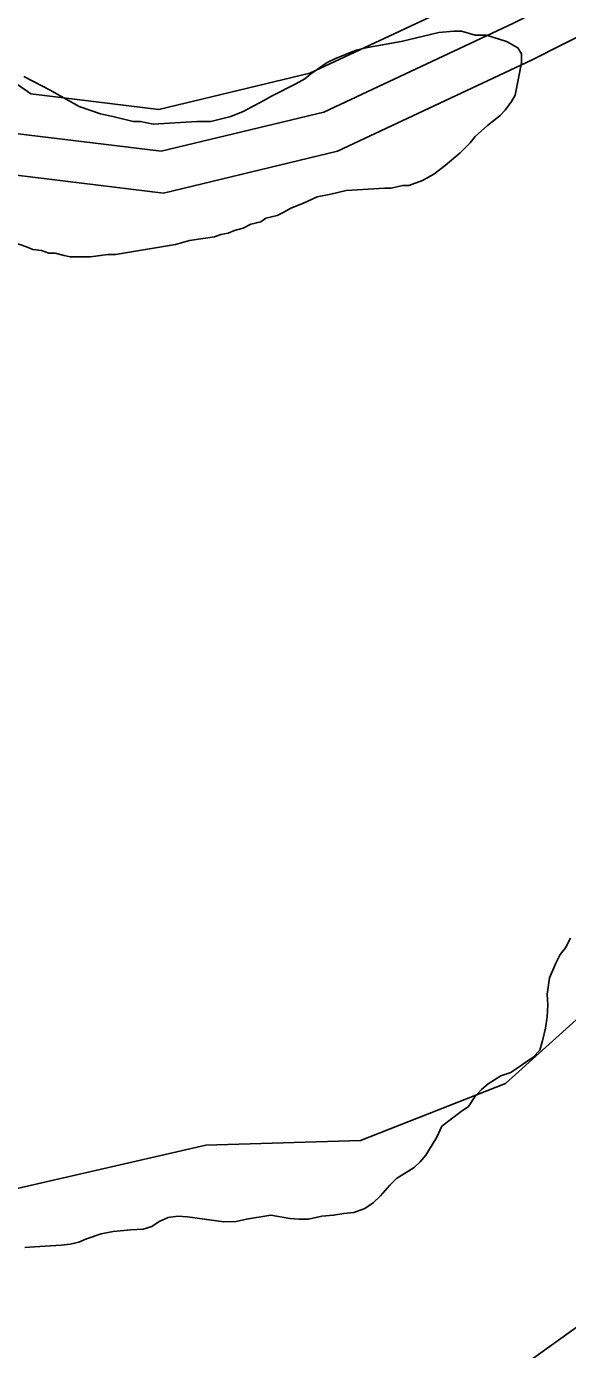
# Model space of a CAD drawing. Extents: x 3177385 to 3215275, y 903885 to 929304.
# Drawn here: x 3201391.1 to 3201588.2, y 922963.7 to 923445.6 of the extents above; entities that cross this region are included whole.
import ezdxf

# ---------------------------------------------------------------- set-up
doc = ezdxf.new("R2010")
doc.units = 0
for name, color, linetype in [('V-BORW-LINE', 7, 'Continuous'), ('V-ROAD-CNTR', 7, 'Continuous'), ('V-SITE-VEGE', 7, 'Continuous'), ('V-TOPO-SHOR', 7, 'Continuous')]:
    doc.layers.add(name, color=color, linetype=linetype)

msp = doc.modelspace()

# ---------------------------------------------------------------- linework, layer by layer
at = {"layer": 'V-BORW-LINE'}
for points in [[(3201620.77, 923110.31), (3201565.64, 923060.57)], [(3201565.64, 923060.57), (3201512.76, 923039.92)], [(3201456.36, 923038.22), (3201348.99, 923013.53)], [(3201512.76, 923039.92), (3201456.36, 923038.22)], [(3201561.33, 922950.26), (3201680.45, 923035.62)]]:
    msp.add_lwpolyline(points, dxfattribs=at)
at = {"layer": 'V-ROAD-CNTR'}
for points in [[(3201120.79, 924153.09), (3201120.14, 924087.58), (3201098.14, 924038.14), (3201074.67, 923988.63), (3201051.71, 923942.31), (3201036.53, 923894.24), (3201039.41, 923868.63), (3201053.3, 923832.7), (3201120.2, 923731.28), (3201245.46, 923555.11), (3201326.13, 923467.71), (3201392.62, 923421.06), (3201439.26, 923415.34), (3201494.37, 923428.61), (3201561.95, 923460.24), (3201624.72, 923492.12), (3201695.84, 923505.63), (3201731.7, 923487.85), (3201791.5, 923428.36), (3201830.71, 923382.21), (3201860.87, 923306.86), (3201900.38, 923262.76)], [(3201090.64, 924138.31), (3201090.2, 924094.1), (3201070.88, 924050.66), (3201047.67, 924001.72), (3201023.8, 923953.55), (3201006.01, 923897.2), (3201010.03, 923861.43), (3201026.49, 923818.87), (3201095.45, 923714.32), (3201222.12, 923536.17), (3201306.26, 923445), (3201381.53, 923392.2), (3201441, 923384.91), (3201504.34, 923400.16), (3201575.1, 923433.28), (3201634.5, 923463.44), (3201691.54, 923474.28), (3201714.01, 923463.14), (3201769.45, 923407.98), (3201804.68, 923366.51), (3201834.99, 923290.79), (3201882, 923238.32), (3201943.49, 923208.66), (3201980.6, 923211.6)], [(3201105.41, 924114.87), (3201105.17, 924090.84), (3201084.51, 924044.4), (3201061.17, 923995.18), (3201037.75, 923947.93), (3201021.27, 923895.72), (3201024.72, 923865.03), (3201039.9, 923825.78), (3201107.82, 923722.8), (3201233.79, 923545.64), (3201316.2, 923456.35), (3201387.08, 923406.63), (3201440.13, 923400.13), (3201499.35, 923414.38), (3201568.53, 923446.76), (3201629.61, 923477.78), (3201693.69, 923489.96), (3201722.86, 923475.5), (3201780.48, 923418.17), (3201817.69, 923374.36), (3201847.93, 923298.83), (3201891.19, 923250.54)]]:
    msp.add_lwpolyline(points, dxfattribs=at)
at = {"layer": 'V-SITE-VEGE'}
for p, q in [((3201527.59, 923440.18), (3201541.29, 923443.37)), ((3201541.29, 923443.37), (3201546.77, 923443.83)), ((3201546.77, 923443.83), (3201549.51, 923443.83)), ((3201549.51, 923443.83), (3201554.53, 923442.45)), ((3201554.53, 923442.45), (3201558.64, 923442.45)), ((3201558.64, 923442.45), (3201565.95, 923440.17)), ((3201511.16, 923436.99), (3201515.27, 923437.9)), ((3201515.27, 923437.9), (3201527.59, 923440.18)), ((3201565.95, 923440.17), (3201570.05, 923437.88)), ((3201570.05, 923437.88), (3201571.42, 923435.6)), ((3201494.72, 923428.32), (3201500.65, 923432.42)), ((3201500.65, 923432.42), (3201503.39, 923433.79)), ((3201503.39, 923433.79), (3201511.16, 923436.99)), ((3201571.42, 923432.4), (3201569.14, 923420.53)), ((3201571.42, 923435.6), (3201571.42, 923432.4)), ((3201390.16, 923427.44), (3201399.75, 923422.41)), ((3201492.43, 923426.49), (3201494.72, 923428.32)), ((3201480.1, 923420.1), (3201489.24, 923424.67)), ((3201489.24, 923424.67), (3201492.43, 923426.49)), ((3201399.75, 923422.41), (3201410.25, 923416.47)), ((3201470.06, 923414.63), (3201477.82, 923418.74)), ((3201477.82, 923418.74), (3201480.1, 923420.1)), ((3201567.76, 923418.25), (3201565.48, 923415.06)), ((3201569.14, 923420.53), (3201567.76, 923418.25)), ((3201410.25, 923416.47), (3201418.01, 923413.73)), ((3201418.01, 923413.73), (3201422.58, 923412.81)), ((3201465.49, 923412.8), (3201470.06, 923414.63)), ((3201563.65, 923413.23), (3201559.09, 923409.58)), ((3201565.48, 923415.06), (3201563.65, 923413.23)), ((3201422.58, 923412.81), (3201429.88, 923410.99)), ((3201429.88, 923410.99), (3201432.62, 923410.99)), ((3201432.62, 923410.99), (3201437.19, 923410.07)), ((3201437.19, 923410.07), (3201453.16, 923410.98)), ((3201453.16, 923410.98), (3201458.19, 923410.98)), ((3201458.19, 923410.98), (3201465.49, 923412.8)), ((3201559.09, 923409.58), (3201554.52, 923405.47)), ((3201554.52, 923405.47), (3201552.69, 923403.19)), ((3201549.04, 923399.54), (3201543.56, 923394.97)), ((3201552.69, 923403.19), (3201549.04, 923399.54)), ((3201543.56, 923394.97), (3201539.45, 923391.78)), ((3201535.34, 923389.5), (3201530.32, 923387.67)), ((3201539.45, 923391.78), (3201535.34, 923389.5)), ((3201502.01, 923384.48), (3201496.99, 923383.57)), ((3201507.49, 923385.85), (3201502.01, 923384.48)), ((3201521.64, 923386.76), (3201507.49, 923385.85)), ((3201523.93, 923386.76), (3201521.64, 923386.76)), ((3201528.03, 923387.67), (3201523.93, 923386.76)), ((3201530.32, 923387.67), (3201528.03, 923387.67)), ((3201487.4, 923379.47), (3201485.11, 923378.1)), ((3201491.96, 923381.29), (3201487.4, 923379.47)), ((3201496.99, 923383.57), (3201491.96, 923381.29)), ((3201476.44, 923374.45), (3201472.79, 923373.54)), ((3201478.27, 923375.82), (3201476.44, 923374.45)), ((3201482.37, 923376.73), (3201478.27, 923375.82)), ((3201485.11, 923378.1), (3201482.37, 923376.73)), ((3201391.06, 923365.34), (3201372.8, 923371.74)), ((3201461.83, 923369.89), (3201459.54, 923368.97)), ((3201464.57, 923370.34), (3201461.83, 923369.89)), ((3201466.85, 923371.25), (3201464.57, 923370.34)), ((3201470.04, 923372.17), (3201466.85, 923371.25)), ((3201472.79, 923373.54), (3201470.04, 923372.17)), ((3201393.34, 923364.43), (3201391.06, 923365.34)), ((3201445.39, 923366.24), (3201423.47, 923362.59)), ((3201450.41, 923367.61), (3201445.39, 923366.24)), ((3201459.54, 923368.97), (3201450.41, 923367.61)), ((3201396.54, 923363.97), (3201393.34, 923364.43)), ((3201399.27, 923363.06), (3201396.54, 923363.97)), ((3201401.56, 923363.06), (3201399.27, 923363.06)), ((3201404.75, 923362.14), (3201401.56, 923363.06)), ((3201407.04, 923361.68), (3201404.75, 923362.14)), ((3201414.34, 923361.68), (3201407.04, 923361.68)), ((3201420.73, 923362.59), (3201414.34, 923361.68)), ((3201423.47, 923362.59), (3201420.73, 923362.59)), ((3201585.55, 923107.59), (3201587.41, 923110.06)), ((3201587.41, 923110.06), (3201589.26, 923113.57)), ((3201583.9, 923104.49), (3201585.55, 923107.59)), ((3201581.62, 923099.13), (3201583.9, 923104.49)), ((3201580.8, 923093.14), (3201581.62, 923099.13)), ((3201581, 923089.22), (3201580.8, 923093.14)), ((3201580.79, 923084.88), (3201581, 923089.22)), ((3201579.14, 923076.22), (3201580.17, 923080.76)), ((3201580.17, 923080.76), (3201580.79, 923084.88)), ((3201578.11, 923072.71), (3201579.14, 923076.22)), ((3201575.63, 923070.23), (3201578.11, 923072.71)), ((3201567.58, 923064.66), (3201575.63, 923070.23)), ((3201559.32, 923060.54), (3201563.86, 923063.43)), ((3201563.86, 923063.43), (3201567.58, 923064.66)), ((3201554.37, 923055.79), (3201556.85, 923058.47)), ((3201556.85, 923058.47), (3201559.32, 923060.54)), ((3201549.41, 923050.43), (3201552.1, 923052.28)), ((3201552.1, 923052.28), (3201554.37, 923055.79)), ((3201542.4, 923045.06), (3201549.41, 923050.43)), ((3201540.54, 923041.14), (3201542.4, 923045.06)), ((3201536.61, 923034.54), (3201538.88, 923038.25)), ((3201538.88, 923038.25), (3201540.54, 923041.14)), ((3201534.55, 923032.06), (3201536.61, 923034.54)), ((3201525.88, 923026.08), (3201532.28, 923030)), ((3201532.28, 923030), (3201534.55, 923032.06)), ((3201520.1, 923019.68), (3201523.4, 923023.6)), ((3201523.4, 923023.6), (3201525.88, 923026.08)), ((3201517.41, 923017.21), (3201520.1, 923019.68)), ((3201502.96, 923012.67), (3201506.68, 923013.29)), ((3201506.68, 923013.29), (3201510.4, 923013.7)), ((3201510.4, 923013.7), (3201514.32, 923015.15)), ((3201514.32, 923015.15), (3201517.41, 923017.21)), ((3201433.62, 923007.53), (3201436.71, 923008.56)), ((3201436.71, 923008.56), (3201439.4, 923010.42)), ((3201439.4, 923010.42), (3201442.7, 923011.87)), ((3201442.7, 923011.87), (3201446.21, 923012.28)), ((3201446.21, 923012.28), (3201449.72, 923012.07)), ((3201449.72, 923012.07), (3201462.92, 923010.21)), ((3201462.92, 923010.21), (3201467.46, 923010.41)), ((3201467.46, 923010.41), (3201471.18, 923011.24)), ((3201471.18, 923011.24), (3201480.06, 923012.68)), ((3201480.06, 923012.68), (3201487.07, 923011.44)), ((3201487.07, 923011.44), (3201490.37, 923011.23)), ((3201490.37, 923011.23), (3201493.88, 923011.23)), ((3201493.88, 923011.23), (3201498.63, 923012.26)), ((3201498.63, 923012.26), (3201502.96, 923012.67)), ((3201410.09, 923002.79), (3201412.98, 923004.03)), ((3201412.98, 923004.03), (3201418.34, 923005.89)), ((3201418.34, 923005.89), (3201422.68, 923006.71)), ((3201422.68, 923006.71), (3201429.08, 923007.33)), ((3201429.08, 923007.33), (3201433.62, 923007.53)), ((3201390.48, 923000.94), (3201393.99, 923001.15)), ((3201393.99, 923001.15), (3201403.69, 923001.76)), ((3201403.69, 923001.76), (3201406.99, 923002.17)), ((3201406.99, 923002.17), (3201410.09, 923002.79))]:
    msp.add_line(p, q, dxfattribs=at)
at = {"layer": 'V-TOPO-SHOR'}
msp.add_lwpolyline([(3201390.48, 923000.94), (3201393.99, 923001.15), (3201403.69, 923001.76), (3201406.99, 923002.17), (3201410.09, 923002.79), (3201412.98, 923004.03), (3201418.34, 923005.89), (3201422.68, 923006.71), (3201429.08, 923007.33), (3201433.62, 923007.53), (3201436.71, 923008.56), (3201439.4, 923010.42), (3201442.7, 923011.87), (3201446.21, 923012.28), (3201449.72, 923012.07), (3201462.92, 923010.21), (3201467.46, 923010.41), (3201471.18, 923011.24), (3201480.06, 923012.68), (3201487.07, 923011.44), (3201490.37, 923011.23), (3201493.88, 923011.23), (3201498.63, 923012.26), (3201502.96, 923012.67), (3201506.68, 923013.29), (3201510.4, 923013.7), (3201514.32, 923015.15), (3201517.41, 923017.21), (3201520.1, 923019.68), (3201523.4, 923023.6), (3201525.88, 923026.08), (3201532.28, 923030), (3201534.55, 923032.06), (3201536.61, 923034.54), (3201538.88, 923038.25), (3201540.54, 923041.14), (3201542.4, 923045.06), (3201549.41, 923050.43), (3201552.1, 923052.28), (3201554.37, 923055.79), (3201556.85, 923058.47), (3201559.32, 923060.54), (3201563.86, 923063.43), (3201567.58, 923064.66), (3201575.63, 923070.23), (3201578.11, 923072.71), (3201579.14, 923076.22), (3201580.17, 923080.76), (3201580.79, 923084.88), (3201581, 923089.22), (3201580.8, 923093.14), (3201581.62, 923099.13), (3201583.9, 923104.49), (3201585.55, 923107.59), (3201587.41, 923110.06), (3201589.26, 923113.57)], dxfattribs=at)

doc.saveas('drawing.dxf')
